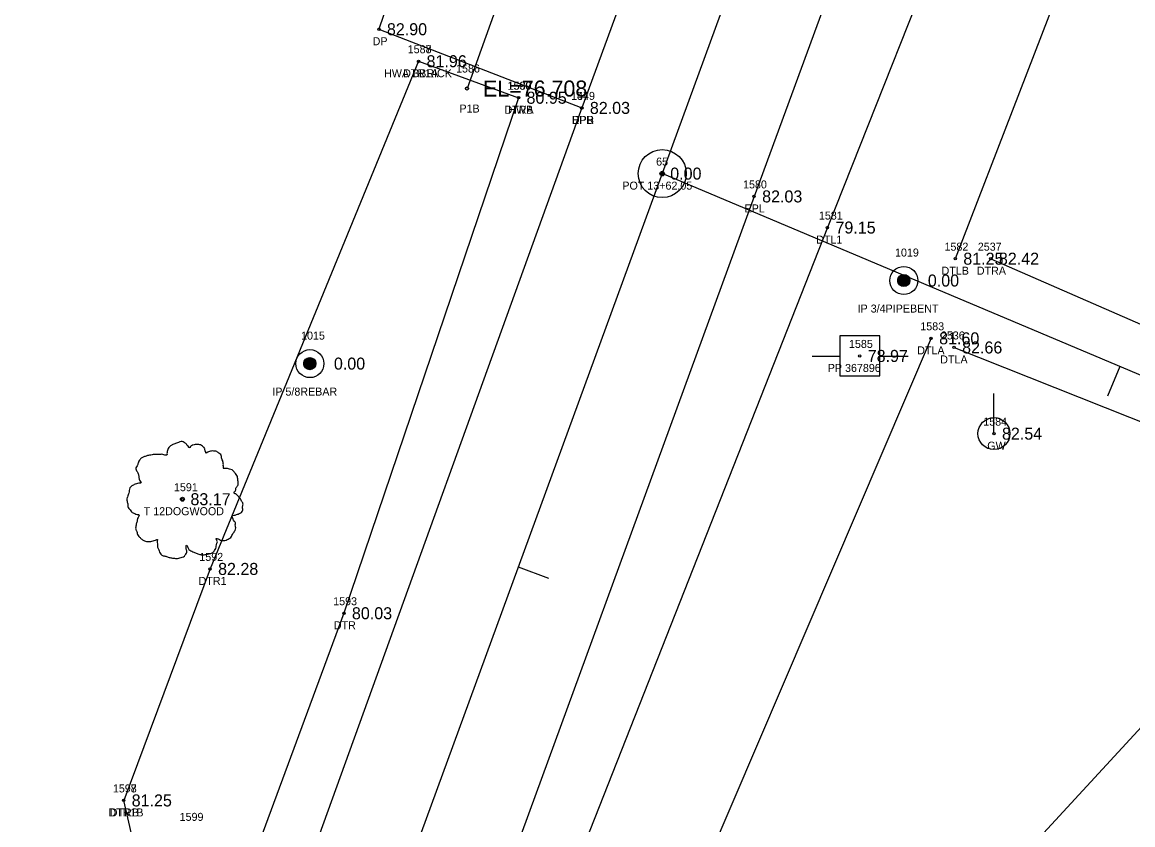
# Model space of a CAD drawing. Extents: x 2139392 to 2143384, y 505395 to 510520.
# Drawn here: x 2141070.2 to 2141208.9, y 509498.7 to 509599 of the extents above; entities that cross this region are included whole.
import ezdxf

# ---------------------------------------------------------------- set-up
doc = ezdxf.new("R2010")
doc.units = 0
for name, color, linetype in [('RD_EX_Bridge', 7, 'Continuous'), ('RD_EX_Bridge_txCode', 7, 'Continuous'), ('RD_EX_DR_Pipe', 7, 'Continuous'), ('RD_EX_DR_Pipe_txCode', 7, 'Continuous'), ('RD_EX_Driveway', 7, 'Continuous'), ('RD_EX_Driveway_txCode', 7, 'Continuous'), ('RD_EX_DV_Prop_txCode', 7, 'Continuous'), ('RD_EX_DV_PropPin', 7, 'Continuous'), ('RD_EX_H2O', 7, 'Continuous'), ('RD_EX_H2O_txCode', 7, 'Continuous'), ('RD_EX_Road', 7, 'Continuous'), ('RD_EX_Road_txCode', 7, 'Continuous'), ('RD_EX_TX_Bridge_ELEV', 7, 'Continuous'), ('RD_EX_TX_Driveway_ELEV', 7, 'Continuous'), ('RD_EX_TX_DV_Prop_ELEV', 7, 'Continuous'), ('RD_EX_TX_H2O_ELEV', 7, 'Continuous'), ('RD_EX_TX_Road_ELEV', 7, 'Continuous'), ('RD_EX_TX_UT_ELEV', 7, 'Continuous'), ('RD_EX_TX_VEG_ELEV', 7, 'Continuous'), ('RD_EX_UT', 7, 'Continuous'), ('RD_EX_UT_txCode', 7, 'Continuous'), ('RD_EX_VEG', 7, 'Continuous'), ('RD_EX_VEG_txCode', 7, 'Continuous'), ('RD_HC_Cl', 7, 'Continuous'), ('RD_HC_Data', 7, 'Continuous'), ('RD_HC_Data_Tic', 7, 'Continuous'), ('RD_HC_Survey_ELEV', 7, 'Continuous'), ('RD_HC_txCode', 7, 'Continuous'), ('RD_SMD_Locator', 7, 'Continuous'), ('RD_TX_Pipe_ElevEX', 7, 'Continuous')]:
    doc.layers.add(name, color=color, linetype=linetype)

msp = doc.modelspace()

# ---------------------------------------------------------------- linework, layer by layer
at = {"layer": 'RD_EX_Bridge'}
msp.add_line((2141119.69, 509594.13), (2141132.18, 509589.57), dxfattribs=at)
at = {"layer": 'RD_EX_DR_Pipe'}
msp.add_line((2141176.12, 509730.76), (2141125.75, 509590.72), dxfattribs=at)
at = {"layer": 'RD_EX_Driveway'}
for points in [[(2141191.47, 509727.8), (2141181.9, 509720.35), (2141172.39, 509721.32), (2141164.15, 509724.67), (2141156.72, 509705.7), (2141152.41, 509694.43), (2141146.18, 509677.35), (2141143.5, 509670.11), (2141126.23, 509619.16), (2141121.57, 509618.23), (2141114.74, 509598.13), (2141140.09, 509588.3)], [(2141336.23, 509487.56), (2141285.67, 509513.64), (2141239.88, 509523.87), (2141213.45, 509514.71), (2141179.64, 509478.01), (2141153.77, 509441.85), (2141133.3, 509434.61)]]:
    msp.add_lwpolyline(points, dxfattribs=at)
at = {"layer": 'RD_EX_DV_PropPin'}
for p, q in [((2141179.72, 509566.26), (2141179.72, 509567.21)), ((2141179.75, 509566.22), (2141179.75, 509567.25)), ((2141179.79, 509566.18), (2141179.79, 509567.28)), ((2141179.82, 509566.15), (2141179.82, 509567.32)), ((2141179.86, 509566.12), (2141179.86, 509567.34)), ((2141179.89, 509566.1), (2141179.89, 509567.37)), ((2141179.93, 509566.08), (2141179.93, 509567.39)), ((2141179.96, 509566.06), (2141179.96, 509567.41)), ((2141180, 509566.04), (2141180, 509567.43)), ((2141180.03, 509566.03), (2141180.03, 509567.44)), ((2141180.07, 509566.01), (2141180.07, 509567.45)), ((2141180.1, 509566), (2141180.1, 509567.46)), ((2141180.14, 509565.99), (2141180.14, 509567.47)), ((2141180.17, 509565.98), (2141180.17, 509567.48)), ((2141180.21, 509565.98), (2141180.21, 509567.49)), ((2141180.24, 509565.98), (2141180.24, 509567.49)), ((2141180.28, 509565.97), (2141180.28, 509567.49)), ((2141180.31, 509565.97), (2141180.31, 509567.49)), ((2141180.35, 509565.97), (2141180.35, 509567.49)), ((2141180.38, 509565.98), (2141180.38, 509567.49)), ((2141180.42, 509565.98), (2141180.42, 509567.49)), ((2141180.45, 509565.98), (2141180.45, 509567.48)), ((2141180.49, 509565.99), (2141180.49, 509567.47)), ((2141180.52, 509566), (2141180.52, 509567.46)), ((2141180.56, 509566.01), (2141180.56, 509567.45)), ((2141180.59, 509566.03), (2141180.59, 509567.44)), ((2141180.63, 509566.04), (2141180.63, 509567.43)), ((2141180.66, 509566.06), (2141180.66, 509567.41)), ((2141180.7, 509566.08), (2141180.7, 509567.39)), ((2141180.73, 509566.1), (2141180.73, 509567.37)), ((2141180.77, 509566.12), (2141180.77, 509567.34)), ((2141180.8, 509566.15), (2141180.8, 509567.32)), ((2141180.84, 509566.18), (2141180.84, 509567.28)), ((2141180.87, 509566.22), (2141180.87, 509567.25)), ((2141180.91, 509566.26), (2141180.91, 509567.21)), ((2141179.58, 509566.54), (2141179.58, 509566.93)), ((2141179.61, 509566.44), (2141179.61, 509567.03)), ((2141179.65, 509566.36), (2141179.65, 509567.1)), ((2141179.68, 509566.31), (2141179.68, 509567.16)), ((2141180.94, 509566.31), (2141180.94, 509567.16)), ((2141180.98, 509566.36), (2141180.98, 509567.1)), ((2141181.01, 509566.44), (2141181.01, 509567.03)), ((2141181.05, 509566.54), (2141181.05, 509566.93)), ((2141105.38, 509556.16), (2141105.38, 509556.55)), ((2141105.42, 509556.05), (2141105.42, 509556.65)), ((2141105.45, 509555.98), (2141105.45, 509556.72)), ((2141105.49, 509555.93), (2141105.49, 509556.78)), ((2141105.52, 509555.88), (2141105.52, 509556.83)), ((2141105.56, 509555.84), (2141105.56, 509556.87)), ((2141105.59, 509555.8), (2141105.59, 509556.9)), ((2141105.63, 509555.77), (2141105.63, 509556.93)), ((2141105.66, 509555.74), (2141105.66, 509556.96)), ((2141105.7, 509555.72), (2141105.7, 509556.99)), ((2141105.73, 509555.7), (2141105.73, 509557.01)), ((2141105.77, 509555.68), (2141105.77, 509557.03)), ((2141105.8, 509555.66), (2141105.8, 509557.05)), ((2141105.84, 509555.65), (2141105.84, 509557.06)), ((2141105.87, 509555.63), (2141105.87, 509557.07)), ((2141105.91, 509555.62), (2141105.91, 509557.08)), ((2141105.94, 509555.61), (2141105.94, 509557.09)), ((2141105.98, 509555.6), (2141105.98, 509557.1)), ((2141106.01, 509555.6), (2141106.01, 509557.11)), ((2141106.05, 509555.6), (2141106.05, 509557.11)), ((2141106.08, 509555.59), (2141106.08, 509557.11)), ((2141106.12, 509555.59), (2141106.12, 509557.11)), ((2141106.15, 509555.59), (2141106.15, 509557.11)), ((2141106.19, 509555.6), (2141106.19, 509557.11)), ((2141106.22, 509555.6), (2141106.22, 509557.11)), ((2141106.26, 509555.6), (2141106.26, 509557.1)), ((2141106.29, 509555.61), (2141106.29, 509557.09)), ((2141106.33, 509555.62), (2141106.33, 509557.08)), ((2141106.36, 509555.63), (2141106.36, 509557.07)), ((2141106.4, 509555.65), (2141106.4, 509557.06)), ((2141106.43, 509555.66), (2141106.43, 509557.05)), ((2141106.47, 509555.68), (2141106.47, 509557.03)), ((2141106.5, 509555.7), (2141106.5, 509557.01)), ((2141106.54, 509555.72), (2141106.54, 509556.99)), ((2141106.57, 509555.74), (2141106.57, 509556.96)), ((2141106.61, 509555.77), (2141106.61, 509556.93)), ((2141106.64, 509555.8), (2141106.64, 509556.9)), ((2141106.68, 509555.84), (2141106.68, 509556.87)), ((2141106.71, 509555.88), (2141106.71, 509556.83)), ((2141106.75, 509555.93), (2141106.75, 509556.78)), ((2141106.78, 509555.98), (2141106.78, 509556.72)), ((2141106.82, 509556.05), (2141106.82, 509556.65)), ((2141106.85, 509556.16), (2141106.85, 509556.55))]:
    msp.add_line(p, q, dxfattribs=at)
for centre, radius in [((2141180.31, 509566.73), 1.75), ((2141180.31, 509566.73), 0.761), ((2141106.12, 509556.35), 1.75), ((2141106.12, 509556.35), 0.761)]:
    msp.add_circle(centre, radius, dxfattribs=at)
at = {"layer": 'RD_EX_H2O'}
for points in [[(2141206.85, 509664.78), (2141205.01, 509659.69), (2141170.77, 509573.35), (2141130.48, 509471.05), (2141121.47, 509445.58), (2141124.52, 509440.12), (2141132, 509437.49), (2141135.47, 509441.84)], [(2141206.85, 509664.78), (2141213.02, 509662.49), (2141215.4, 509657.56), (2141218.86, 509652.78), (2141186.74, 509569.46)], [(2141186.59, 509558.37), (2141283.96, 509519.69), (2141328.71, 509499.95), (2141337.07, 509500.38), (2141376.25, 509551.14), (2141424.64, 509618.25), (2141430.55, 509633.85)], [(2141191.18, 509569.46), (2141287.25, 509527.51), (2141331.23, 509508.17), (2141369.45, 509556.75), (2141417.65, 509623.04), (2141430.55, 509633.85)], [(2141119.69, 509594.13), (2141093.65, 509530.7), (2141082.86, 509501.77)], [(2141132.18, 509589.57), (2141110.37, 509525.16), (2141098.44, 509492.92), (2141090.29, 509492.99), (2141084.44, 509494.88), (2141082.86, 509501.77)], [(2141183.72, 509559.51), (2141143.56, 509465.59), (2141135.47, 509441.84)]]:
    msp.add_lwpolyline(points, dxfattribs=at)
at = {"layer": 'RD_EX_Road'}
for points in [[(2141389.23, 510293.58), (2141374.66, 510243.58), (2141359.1, 510192.72), (2141341.17, 510140.58), (2141322.74, 510087.97), (2141303.61, 510035.12), (2141287.18, 509990.16), (2141276.99, 509962.02), (2141248.91, 509884.35), (2141213.37, 509787.47), (2141207.76, 509772.94), (2141199.35, 509749.36), (2141191.47, 509727.8), (2141175.93, 509686.04), (2141140.09, 509588.3), (2141106.08, 509494.11), (2141096.82, 509469.24), (2141063.82, 509378.98), (2141052.52, 509348.48), (2141043.48, 509323.88)], [(2141412.62, 510288.46), (2141398.29, 510238.16), (2141381.65, 510185.39), (2141379.05, 510176.51), (2141367.08, 510141.57), (2141363.58, 510131.95), (2141345.23, 510080.36), (2141326.05, 510027.03), (2141308.64, 509979.4), (2141271.24, 509876.37), (2141240, 509789.51), (2141233.78, 509773.43), (2141223.56, 509746.41), (2141212.18, 509714.93), (2141204.36, 509694.36), (2141197.99, 509676.56), (2141193.66, 509664.6), (2141161.61, 509577.24), (2141123.75, 509473.61), (2141115.5, 509450.65), (2141102.09, 509414.61), (2141086.27, 509371.27), (2141050.42, 509272.83)]]:
    msp.add_lwpolyline(points, dxfattribs=at)
at = {"layer": 'RD_EX_UT'}
for p, q in [((2141177.3, 509559.82), (2141172.3, 509559.82)), ((2141172.3, 509559.82), (2141172.3, 509554.82)), ((2141177.3, 509554.82), (2141177.3, 509559.82)), ((2141168.86, 509557.26), (2141172.33, 509557.26)), ((2141177.22, 509557.26), (2141180.86, 509557.26)), ((2141172.3, 509554.82), (2141177.3, 509554.82)), ((2141191.57, 509547.6), (2141191.57, 509552.6))]:
    msp.add_line(p, q, dxfattribs=at)
msp.add_circle((2141191.57, 509547.6), 2, dxfattribs=at)
at = {"layer": 'RD_EX_VEG'}
for centre, radius in [((2141090.2, 509539.41), 0.25), ((2141090.19, 509539.39), 0.0001)]:
    msp.add_circle(centre, radius, dxfattribs=at)
for points in [[(2141090.33, 509546.58), (2141090.03, 509546.6), (2141089.71, 509546.5), (2141089.46, 509546.4), (2141089.23, 509546.33), (2141089.01, 509546.23), (2141088.71, 509546.06), (2141088.48, 509545.86), (2141088.36, 509545.61), (2141088.31, 509545.38), (2141088.26, 509545.11), (2141088.26, 509544.93), (2141088.13, 509544.91), (2141087.98, 509544.93), (2141087.73, 509545.01), (2141087.49, 509545.01), (2141087.24, 509545.01), (2141086.89, 509544.98), (2141086.54, 509544.98), (2141086.26, 509544.93), (2141085.94, 509544.88), (2141085.56, 509544.76), (2141085.21, 509544.63), (2141084.91, 509544.38), (2141084.66, 509543.91), (2141084.54, 509543.56), (2141084.39, 509543.31), (2141084.54, 509542.86), (2141084.71, 509542.51), (2141084.74, 509542.31), (2141084.81, 509541.88), (2141084.91, 509541.66), (2141085.04, 509541.46), (2141084.96, 509541.43), (2141084.59, 509541.38), (2141084.29, 509541.28), (2141083.86, 509541.06), (2141083.64, 509540.83), (2141083.54, 509540.51), (2141083.51, 509540.16), (2141083.41, 509539.96), (2141083.34, 509539.68), (2141083.31, 509539.61), (2141083.26, 509539.28), (2141083.36, 509538.83), (2141083.39, 509538.48), (2141083.51, 509538.26), (2141083.66, 509538.08), (2141083.84, 509537.83), (2141084.24, 509537.61), (2141084.56, 509537.51), (2141084.76, 509537.48), (2141084.59, 509536.98), (2141084.54, 509536.63), (2141084.41, 509536.23), (2141084.41, 509536.16), (2141084.36, 509535.68), (2141084.51, 509535.36), (2141084.59, 509534.98), (2141084.76, 509534.76), (2141085.04, 509534.46), (2141085.36, 509534.24), (2141085.86, 509534.11), (2141086.26, 509534.14), (2141086.84, 509534.31), (2141087.09, 509534.39), (2141087.06, 509534.21), (2141087.09, 509533.84), (2141087.09, 509533.41), (2141087.24, 509533.09), (2141087.34, 509532.81), (2141087.49, 509532.56), (2141087.81, 509532.34), (2141088.21, 509532.26), (2141088.63, 509532.11), (2141089.08, 509532.04), (2141089.58, 509532.01), (2141090.18, 509532.16), (2141090.46, 509532.29), (2141090.56, 509532.46), (2141090.76, 509532.84), (2141090.71, 509533.06), (2141090.73, 509533.66), (2141090.83, 509533.49), (2141091.01, 509533.14), (2141091.51, 509532.84), (2141091.91, 509532.66), (2141092.38, 509532.51), (2141092.68, 509532.44), (2141093.16, 509532.51), (2141093.53, 509532.59), (2141093.91, 509532.71), (2141094.21, 509532.99), (2141094.38, 509533.26), (2141094.43, 509533.54), (2141094.51, 509533.91), (2141094.56, 509534.09)], [(2141094.56, 509534.09), (2141094.48, 509534.26), (2141094.43, 509534.51), (2141094.51, 509534.49), (2141094.68, 509534.44), (2141094.96, 509534.31), (2141095.18, 509534.24), (2141095.51, 509534.26), (2141095.78, 509534.36), (2141096.23, 509534.64), (2141096.51, 509535.11), (2141096.78, 509535.51), (2141096.86, 509535.83), (2141096.81, 509536.06), (2141096.78, 509536.56), (2141096.58, 509536.81), (2141096.53, 509536.93), (2141096.43, 509537.33), (2141096.51, 509537.38), (2141096.78, 509537.43), (2141097.16, 509537.56), (2141097.43, 509537.68), (2141097.66, 509537.86), (2141097.73, 509538.08), (2141097.71, 509538.48), (2141097.76, 509538.88), (2141097.68, 509539.03), (2141097.58, 509539.18), (2141097.51, 509539.38), (2141097.36, 509539.53), (2141097.26, 509539.68), (2141097.16, 509539.78), (2141097.03, 509539.93), (2141096.86, 509540.06), (2141096.71, 509540.11), (2141096.66, 509540.26), (2141096.81, 509540.46), (2141096.86, 509540.56), (2141096.88, 509540.78), (2141097.11, 509541.13), (2141097.16, 509541.53), (2141097.11, 509541.96), (2141097.06, 509542.23), (2141096.91, 509542.51), (2141096.71, 509542.76), (2141096.58, 509542.93), (2141096.41, 509543.06), (2141096.08, 509543.18), (2141095.83, 509543.23), (2141095.48, 509543.23), (2141095.28, 509543.28), (2141095.31, 509543.33), (2141095.31, 509543.48), (2141095.31, 509543.76), (2141095.23, 509544.21), (2141095.08, 509544.71), (2141095.08, 509544.73), (2141094.98, 509544.98), (2141094.76, 509545.18), (2141094.58, 509545.28), (2141094.38, 509545.41), (2141094.13, 509545.43), (2141093.83, 509545.43), (2141093.56, 509545.38), (2141093.36, 509545.28), (2141093.18, 509545.16), (2141093.11, 509545.31), (2141093.01, 509545.61), (2141092.96, 509545.76), (2141092.81, 509545.93), (2141092.58, 509546.13), (2141092.13, 509546.25), (2141091.51, 509546.18), (2141091.21, 509545.98), (2141091.06, 509545.81), (2141091.01, 509545.93), (2141090.81, 509546.13), (2141090.71, 509546.3), (2141090.53, 509546.43), (2141090.38, 509546.53), (2141090.28, 509546.58)]]:
    msp.add_spline(points, degree=3, dxfattribs=at)
at = {"layer": 'RD_HC_Cl'}
for p, q in [((2141333.53, 510081.69), (2140670.51, 508268.37)), ((2141333.39, 509502.79), (2141150.13, 509580.09))]:
    msp.add_line(p, q, dxfattribs=at)
at = {"layer": 'RD_HC_Data'}
for radius in [3, 0.282]:
    msp.add_circle((2141150.13, 509580.09), radius, dxfattribs=at)
at = {"layer": 'RD_HC_Data_Tic'}
for p, q in [((2141207.3, 509555.98), (2141205.74, 509552.29)), ((2141132.15, 509530.94), (2141135.91, 509529.56))]:
    msp.add_line(p, q, dxfattribs=at)
at = {"layer": 'RD_SMD_Locator'}
for centre, radius in [((2141114.74, 509598.13), 0.15), ((2141119.69, 509594.13), 0.15), ((2141119.69, 509594.13), 0.15), ((2141125.75, 509590.72), 0.2), ((2141132.18, 509589.57), 0.15), ((2141132.18, 509589.57), 0.15), ((2141140.09, 509588.3), 0.15), ((2141140.09, 509588.3), 0.15), ((2141150.13, 509580.09), 0.15), ((2141161.61, 509577.24), 0.15), ((2141170.77, 509573.35), 0.15), ((2141186.74, 509569.46), 0.15), ((2141191.18, 509569.46), 0.15), ((2141180.31, 509566.73), 0.15), ((2141183.72, 509559.51), 0.15), ((2141186.59, 509558.37), 0.15), ((2141106.12, 509556.35), 0.15), ((2141174.8, 509557.31), 0.15), ((2141191.57, 509547.6), 0.15), ((2141090.2, 509539.41), 0.15), ((2141093.65, 509530.7), 0.15), ((2141110.37, 509525.16), 0.15), ((2141082.86, 509501.77), 0.15), ((2141082.86, 509501.77), 0.15)]:
    msp.add_circle(centre, radius, dxfattribs=at)

# ---------------------------------------------------------------- texts
at = {"layer": 'RD_EX_Bridge_txCode'}
for s, p in [('1587', (2141118.34, 509595.13)), ('HWA BBRICK', (2141115.39, 509592.13)), ('1589', (2141130.84, 509590.57)), ('HWB', (2141130.89, 509587.57))]:
    msp.add_text(s, height=1, dxfattribs=at).set_placement(p)
at = {"layer": 'RD_EX_DR_Pipe_txCode'}
for s, p in [('1586', (2141124.38, 509592.72)), ('P1B', (2141124.8, 509587.72)), ('1599', (2141089.85, 509499.22))]:
    msp.add_text(s, height=1, dxfattribs=at).set_placement(p)
at = {"layer": 'RD_EX_Driveway_txCode'}
for s, p in [('DP', (2141113.96, 509596.13)), ('1449', (2141138.75, 509589.3)), ('DPB', (2141138.84, 509586.3))]:
    msp.add_text(s, height=1, dxfattribs=at).set_placement(p)
at = {"layer": 'RD_EX_DV_Prop_txCode'}
for s, p in [('1019', (2141179.21, 509569.73)), ('IP 3/4PIPEBENT', (2141174.54, 509562.73)), ('1015', (2141105.02, 509559.35)), ('IP 5/8REBAR', (2141101.43, 509552.35))]:
    msp.add_text(s, height=1, dxfattribs=at).set_placement(p)
at = {"layer": 'RD_EX_H2O_txCode'}
for s, p in [('1588', (2141118.34, 509595.13)), ('DTR1A', (2141117.77, 509592.13)), ('1590', (2141130.8, 509590.57)), ('DTRA', (2141130.43, 509587.57)), ('1581', (2141169.7, 509574.35)), ('DTL1', (2141169.36, 509571.35)), ('1582', (2141185.39, 509570.46)), ('2537', (2141189.55, 509570.46)), ('DTLB', (2141185.02, 509567.46)), ('DTRA', (2141189.43, 509567.46)), ('1583', (2141182.37, 509560.51)), ('2536', (2141184.94, 509559.37)), ('DTLA', (2141181.98, 509557.51)), ('DTLA', (2141184.86, 509556.37)), ('1592', (2141092.31, 509531.7)), ('DTR1', (2141092.22, 509528.7)), ('1593', (2141109.03, 509526.16)), ('DTR', (2141109.11, 509523.16)), ('1597', (2141081.51, 509502.77)), ('1598', (2141081.51, 509502.77)), ('DTR1B', (2141080.95, 509499.77)), ('DTRB', (2141081.12, 509499.77))]:
    msp.add_text(s, height=1, dxfattribs=at).set_placement(p)
at = {"layer": 'RD_EX_Road_txCode'}
for s, p in [('1579', (2141138.75, 509589.3)), ('EPR', (2141138.86, 509586.3)), ('1580', (2141160.23, 509578.24)), ('EPL', (2141160.41, 509575.24))]:
    msp.add_text(s, height=1, dxfattribs=at).set_placement(p)
at = {"layer": 'RD_EX_TX_Bridge_ELEV'}
for s, p in [('81.96', (2141120.69, 509593.38)), ('80.95', (2141133.18, 509588.82))]:
    msp.add_text(s, height=1.5, dxfattribs=at).set_placement(p)
at = {"layer": 'RD_EX_TX_Driveway_ELEV'}
for s, p in [('82.90', (2141115.74, 509597.38)), ('82.03', (2141141.09, 509587.55))]:
    msp.add_text(s, height=1.5, dxfattribs=at).set_placement(p)
at = {"layer": 'RD_EX_TX_DV_Prop_ELEV'}
for p in [(2141183.31, 509565.98), (2141109.12, 509555.6)]:
    msp.add_text('0.00', height=1.5, dxfattribs=at).set_placement(p)
at = {"layer": 'RD_EX_TX_H2O_ELEV'}
for s, p in [('81.96', (2141120.69, 509593.38)), ('80.95', (2141133.18, 509588.82)), ('79.15', (2141171.77, 509572.6)), ('81.25', (2141187.74, 509568.71)), ('82.42', (2141192.18, 509568.71)), ('81.60', (2141184.72, 509558.76)), ('82.66', (2141187.59, 509557.62)), ('82.28', (2141094.65, 509529.95)), ('80.03', (2141111.37, 509524.41)), ('81.25', (2141083.86, 509501.02)), ('81.25', (2141083.86, 509501.02))]:
    msp.add_text(s, height=1.5, dxfattribs=at).set_placement(p)
at = {"layer": 'RD_EX_TX_Road_ELEV'}
for p in [(2141141.09, 509587.55), (2141162.61, 509576.49)]:
    msp.add_text('82.03', height=1.5, dxfattribs=at).set_placement(p)
at = {"layer": 'RD_EX_TX_UT_ELEV'}
msp.add_text('82.54', height=1.5, dxfattribs=at).set_placement((2141192.57, 509546.85))
at = {"layer": 'RD_EX_TX_VEG_ELEV'}
msp.add_text('83.17', height=1.5, dxfattribs=at).set_placement((2141091.2, 509538.66))
at = {"layer": 'RD_EX_UT_txCode'}
for s, p in [('1585', (2141173.46, 509558.31)), ('PP 367896', (2141170.81, 509555.31)), ('1584', (2141190.23, 509548.6)), ('GW', (2141190.73, 509545.6))]:
    msp.add_text(s, height=1, dxfattribs=at).set_placement(p)
at = {"layer": 'RD_EX_VEG_txCode'}
for s, p in [('1591', (2141089.14, 509540.41)), ('T 12DOGWOOD', (2141085.36, 509537.41))]:
    msp.add_text(s, height=1, dxfattribs=at).set_placement(p)
at = {"layer": 'RD_HC_Survey_ELEV'}
for s, p in [('0.00', (2141151.13, 509579.34)), ('78.97', (2141175.8, 509556.56))]:
    msp.add_text(s, height=1.5, dxfattribs=at).set_placement(p)
at = {"layer": 'RD_HC_txCode'}
for s, p in [('65', (2141149.37, 509581.09)), ('POT 13+62.05', (2141145.15, 509578.09))]:
    msp.add_text(s, height=1, dxfattribs=at).set_placement(p)
at = {"layer": 'RD_TX_Pipe_ElevEX'}
msp.add_text('EL=76.708', height=2, dxfattribs=at).set_placement((2141127.75, 509589.72))

doc.saveas('drawing.dxf')
